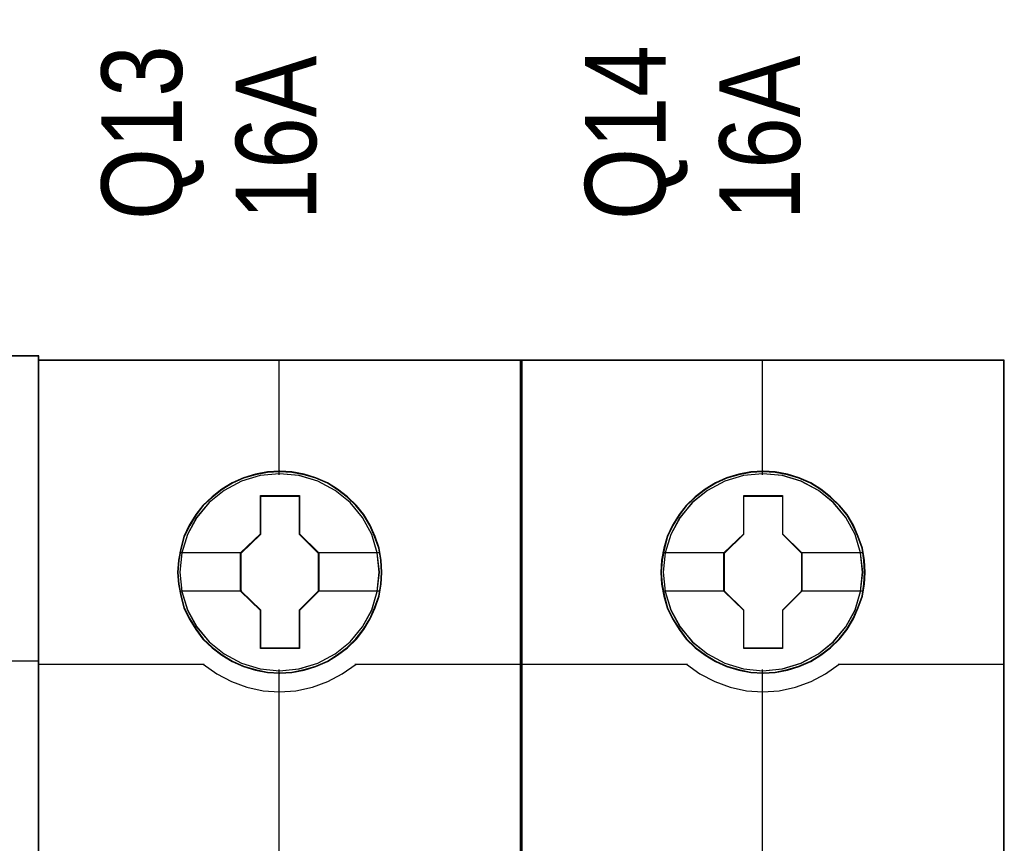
# Model space of a CAD drawing. Header units: millimetres. Extents: x -1290 to 1795, y -4192 to -1311.
# Tile 1027 of 1056: x 1443.5 to 1450.83, y -1915.82 to -1909.69. Entities that reach past the tile are written whole.
import ezdxf

# ---------------------------------------------------------------- set-up
doc = ezdxf.new("R2010")
doc.units = ezdxf.units.MM
doc.layers.add('45', color=7, linetype='Continuous')
doc.layers.add('Aparatura', color=7, linetype='Continuous', lineweight=13)
doc.styles.get("Standard").update_dxf_attribs({"font": 'ARIALN.TTF', "width": 0.8})

# ---------------------------------------------------------------- blocks, each defined once
blk = doc.blocks.new('*U156')
at = {"layer": '45', "color": 7}
blk.add_lwpolyline([(477.428846, -383.552872), (405.408028, -383.552872), (405.408028, -465.581435), (477.428846, -465.581435), (477.428846, -383.552872)], close=True, dxfattribs=at)
at = {"layer": '45', "color": 139}
blk.add_lwpolyline([(477.428846, -383.552872), (405.408028, -383.552872), (405.408028, -465.581435), (477.428846, -465.581435), (477.428846, -383.552872)], close=True, dxfattribs=at)
at = {"layer": '45', "color": 59}
blk.add_lwpolyline([(477.407363, -383.574418), (405.429512, -383.574418), (405.429512, -465.55989), (477.407363, -465.55989), (477.407363, -383.574418)], close=True, dxfattribs=at)
at = {"layer": '45', "color": 139}
blk.add_lwpolyline([(471.21287, -394.911115), (477.428846, -394.911115)], dxfattribs=at)
blk = doc.blocks.new('*U157')
at = {"layer": '45', "color": 7}
for points in [[(495.37139, -383.712671), (477.398411, -383.712671), (477.398411, -465.443183), (495.37139, -465.443183), (495.37139, -383.712671)], [(490.188426, -391.614663), (490.166118, -391.163266), (490.093617, -390.711869), (489.93746, -390.276986), (489.753419, -389.858618), (489.519184, -389.467775), (489.240333, -389.12097), (488.905712, -388.801689), (488.537629, -388.520942), (488.169546, -388.278729), (487.734539, -388.091564), (487.299531, -387.964953), (486.842216, -387.876876), (486.390477, -387.854856), (485.933162, -387.876876), (485.487001, -387.964953), (485.035262, -388.091564), (484.622563, -388.278729), (484.232172, -388.520942), (483.869666, -388.801689), (483.529468, -389.12097), (483.267348, -389.467775), (483.021959, -389.858618), (482.821187, -390.276986), (482.704069, -390.711869), (482.614837, -391.163266), (482.581375, -391.614663), (482.614837, -392.060555), (482.704069, -392.500942), (482.821187, -392.935825), (483.021959, -393.348688), (483.267348, -393.745036), (483.529468, -394.102851), (483.869666, -394.422132), (484.232172, -394.702878), (484.622563, -394.934082), (485.035262, -395.121246), (485.487001, -395.253363), (485.933162, -395.346945), (486.390477, -395.368964), (486.842216, -395.346945), (487.299531, -395.253363), (487.734539, -395.121246), (488.169546, -394.934082), (488.537629, -394.702878), (488.905712, -394.422132), (489.240333, -394.102851), (489.519184, -393.745036), (489.753419, -393.348688), (489.93746, -392.935825), (490.093617, -392.500942), (490.166118, -392.060555), (490.188426, -391.614663)], [(490.188426, -391.614663), (490.166118, -391.163266), (490.093617, -390.711869), (489.93746, -390.276986), (489.753419, -389.858618), (489.519184, -389.467775), (489.240333, -389.12097), (488.905712, -388.801689), (488.537629, -388.520942), (488.169546, -388.278729), (487.734539, -388.091564), (487.299531, -387.964953), (486.842216, -387.876876), (486.390477, -387.854856), (485.933162, -387.876876), (485.487001, -387.964953), (485.035262, -388.091564), (484.622563, -388.278729), (484.232172, -388.520942), (483.869666, -388.801689), (483.529468, -389.12097), (483.267348, -389.467775), (483.021959, -389.858618), (482.821187, -390.276986), (482.704069, -390.711869), (482.614837, -391.163266), (482.581375, -391.614663), (482.614837, -392.060555), (482.704069, -392.500942), (482.821187, -392.935825), (483.021959, -393.348688), (483.267348, -393.745036), (483.529468, -394.102851), (483.869666, -394.422132), (484.232172, -394.702878), (484.622563, -394.934082), (485.035262, -395.121246), (485.487001, -395.253363), (485.933162, -395.346945), (486.390477, -395.368964), (486.842216, -395.346945), (487.299531, -395.253363), (487.734539, -395.121246), (488.169546, -394.934082), (488.537629, -394.702878), (488.905712, -394.422132), (489.240333, -394.102851), (489.519184, -393.745036), (489.753419, -393.348688), (489.93746, -392.935825), (490.093617, -392.500942), (490.166118, -392.060555), (490.188426, -391.614663)], [(485.670559, -388.757986), (487.121484, -388.757986), (487.121484, -390.185941), (487.841322, -390.891648), (487.841322, -392.319604), (487.121484, -393.036338), (487.121484, -394.453267), (485.670559, -394.453267), (485.670559, -393.036338), (484.93385, -392.319604), (484.93385, -390.891648), (485.670559, -390.185941), (485.670559, -388.757986)], [(485.670559, -388.757986), (487.121484, -388.757986), (487.121484, -388.757986), (487.121484, -390.185941), (487.121484, -390.185941), (487.841322, -390.891648), (487.841322, -390.891648), (487.841322, -392.319604), (487.841322, -392.319604), (487.121484, -393.036338), (487.121484, -393.036338), (487.121484, -394.453267), (487.121484, -394.453267), (485.670559, -394.453267), (485.670559, -394.453267), (485.670559, -393.036338), (485.670559, -393.036338), (484.93385, -392.319604), (484.93385, -392.319604), (484.93385, -390.891648), (484.93385, -390.891648), (485.670559, -390.185941), (485.670559, -390.185941), (485.670559, -388.757986), (485.670559, -388.757986)], [(485.67939, -388.77594), (487.112446, -388.77594), (487.112446, -390.194892), (487.823419, -390.89615), (487.823419, -392.315102), (487.112446, -393.027317), (487.112446, -394.435312), (485.67939, -394.435312), (485.67939, -393.027317), (484.951753, -392.315102), (484.951753, -390.89615), (485.67939, -390.194892), (485.67939, -388.77594)]]:
    blk.add_lwpolyline(points, close=True, dxfattribs=at)
at = {"layer": '45', "color": 139}
for points in [[(495.37139, -383.712671), (477.398411, -383.712671), (477.398411, -465.443183), (495.37139, -465.443183), (495.37139, -383.712671)], [(490.170523, -391.61465), (490.14832, -391.16541), (490.07616, -390.71617), (489.920738, -390.283366), (489.737563, -389.866997), (489.504431, -389.478021), (489.226893, -389.132874), (488.893847, -388.815119), (488.527496, -388.535714), (488.161146, -388.294658), (487.728186, -388.108388), (487.295226, -387.982382), (486.840063, -387.894725), (486.390451, -387.872811), (485.935288, -387.894725), (485.491227, -387.982382), (485.041615, -388.108388), (484.630858, -388.294658), (484.242305, -388.535714), (483.881505, -388.815119), (483.542908, -389.132874), (483.282022, -389.478021), (483.037788, -389.866997), (482.837961, -390.283366), (482.721395, -390.71617), (482.632583, -391.16541), (482.599278, -391.61465), (482.632583, -392.058411), (482.721395, -392.496693), (482.837961, -392.929498), (483.037788, -393.340388), (483.282022, -393.734842), (483.542908, -394.090947), (483.881505, -394.408702), (484.242305, -394.688107), (484.630858, -394.918205), (485.041615, -395.104475), (485.491227, -395.23596), (485.935288, -395.329095), (486.390451, -395.351009), (486.840063, -395.329095), (487.295226, -395.23596), (487.728186, -395.104475), (488.161146, -394.918205), (488.527496, -394.688107), (488.893847, -394.408702), (489.226893, -394.090947), (489.504431, -393.734842), (489.737563, -393.340388), (489.920738, -392.929498), (490.07616, -392.496693), (490.14832, -392.058411), (490.170523, -391.61465)], [(490.09891, -391.613706), (490.020819, -390.892364), (489.814436, -390.209567), (489.474181, -389.576328), (489.005635, -389.020179), (488.447841, -388.563146), (487.806379, -388.227254), (487.109137, -388.012503), (486.384005, -387.946426), (485.658874, -388.012503), (484.961632, -388.227254), (484.325747, -388.563146), (483.762376, -389.020179), (483.293829, -389.576328), (482.953575, -390.209567), (482.747191, -390.892364), (482.6691, -391.613706), (482.747191, -392.329541), (482.953575, -393.017844), (483.293829, -393.645577), (483.762376, -394.201726), (484.325747, -394.653253), (484.961632, -394.994651), (485.658874, -395.203895), (486.384005, -395.280985), (487.109137, -395.203895), (487.806379, -394.994651), (488.447841, -394.653253), (489.005635, -394.201726), (489.474181, -393.645577), (489.814436, -393.017844), (490.020819, -392.329541), (490.09891, -391.613706)], [(490.093539, -391.608259), (490.021022, -390.892412), (489.814627, -390.209604), (489.468776, -389.570848), (489.011359, -389.01469), (488.447957, -388.563156), (487.80088, -388.221752), (487.103599, -388.012504), (486.378427, -387.946426), (485.658833, -388.012504), (484.967131, -388.221752), (484.320054, -388.563156), (483.756651, -389.01469), (483.299235, -389.570848), (482.953384, -390.209604), (482.74141, -390.892412), (482.674471, -391.608259), (482.74141, -392.324106), (482.953384, -393.012421), (483.299235, -393.640164), (483.756651, -394.201828), (484.320054, -394.653363), (484.967131, -394.98926), (485.658833, -395.204014), (486.378427, -395.275599), (487.103599, -395.204014), (487.80088, -394.98926), (488.447957, -394.653363), (489.011359, -394.201828), (489.468776, -393.640164), (489.814627, -393.012421), (490.021022, -392.324106), (490.093539, -391.608259)]]:
    blk.add_lwpolyline(points, close=True, dxfattribs=at)
at = {"layer": '45', "color": 59}
blk.add_lwpolyline([(495.353487, -383.730625), (477.416314, -383.730625), (477.416314, -465.425228), (495.353487, -465.425228), (495.353487, -383.730625)], close=True, dxfattribs=at)
at = {"layer": '45', "color": 139}
for points in [[(486.358941, -383.712671), (486.358941, -387.991313)], [(477.398411, -395.035004), (483.580371, -395.035004)], [(483.540984, -395.035004), (484.043838, -395.393203), (484.591389, -395.683174), (485.166877, -395.882174), (485.775889, -396.018631), (486.379313, -396.058431), (486.993912, -396.018631), (487.602924, -395.882174), (488.178412, -395.683174), (488.714789, -395.393203), (489.228817, -395.035004)], [(489.18943, -395.035004), (495.37139, -395.035004)], [(486.358941, -395.232507), (486.358941, -402.455747)]]:
    blk.add_lwpolyline(points, dxfattribs=at)
at = {"layer": '45', "color": 7}
for points in [[(482.652987, -390.876659), (484.973237, -390.876659)], [(487.801935, -390.876659), (490.116813, -390.876659)], [(482.652987, -392.296888), (484.973237, -392.296888)], [(487.801935, -392.296888), (490.116813, -392.296888)]]:
    blk.add_lwpolyline(points, dxfattribs=at)
blk = doc.blocks.new('*U158')
at = {"layer": '45', "color": 7}
for points in [[(513.356901, -383.712671), (495.383922, -383.712671), (495.383922, -465.443183), (513.356901, -465.443183), (513.356901, -383.712671)], [(508.173937, -391.614663), (508.151629, -391.163266), (508.079128, -390.711869), (507.922971, -390.276986), (507.73893, -389.858618), (507.504695, -389.467775), (507.225844, -389.12097), (506.891223, -388.801689), (506.52314, -388.520942), (506.155057, -388.278729), (505.72005, -388.091564), (505.285042, -387.964953), (504.827727, -387.876876), (504.375988, -387.854856), (503.918673, -387.876876), (503.472512, -387.964953), (503.020773, -388.091564), (502.608074, -388.278729), (502.217683, -388.520942), (501.855177, -388.801689), (501.514979, -389.12097), (501.252859, -389.467775), (501.00747, -389.858618), (500.806698, -390.276986), (500.68958, -390.711869), (500.600348, -391.163266), (500.566886, -391.614663), (500.600348, -392.060555), (500.68958, -392.500942), (500.806698, -392.935825), (501.00747, -393.348688), (501.252859, -393.745036), (501.514979, -394.102851), (501.855177, -394.422132), (502.217683, -394.702878), (502.608074, -394.934082), (503.020773, -395.121246), (503.472512, -395.253363), (503.918673, -395.346945), (504.375988, -395.368964), (504.827727, -395.346945), (505.285042, -395.253363), (505.72005, -395.121246), (506.155057, -394.934082), (506.52314, -394.702878), (506.891223, -394.422132), (507.225844, -394.102851), (507.504695, -393.745036), (507.73893, -393.348688), (507.922971, -392.935825), (508.079128, -392.500942), (508.151629, -392.060555), (508.173937, -391.614663)], [(508.173937, -391.614663), (508.151629, -391.163266), (508.079128, -390.711869), (507.922971, -390.276986), (507.73893, -389.858618), (507.504695, -389.467775), (507.225844, -389.12097), (506.891223, -388.801689), (506.52314, -388.520942), (506.155057, -388.278729), (505.72005, -388.091564), (505.285042, -387.964953), (504.827727, -387.876876), (504.375988, -387.854856), (503.918673, -387.876876), (503.472512, -387.964953), (503.020773, -388.091564), (502.608074, -388.278729), (502.217683, -388.520942), (501.855177, -388.801689), (501.514979, -389.12097), (501.252859, -389.467775), (501.00747, -389.858618), (500.806698, -390.276986), (500.68958, -390.711869), (500.600348, -391.163266), (500.566886, -391.614663), (500.600348, -392.060555), (500.68958, -392.500942), (500.806698, -392.935825), (501.00747, -393.348688), (501.252859, -393.745036), (501.514979, -394.102851), (501.855177, -394.422132), (502.217683, -394.702878), (502.608074, -394.934082), (503.020773, -395.121246), (503.472512, -395.253363), (503.918673, -395.346945), (504.375988, -395.368964), (504.827727, -395.346945), (505.285042, -395.253363), (505.72005, -395.121246), (506.155057, -394.934082), (506.52314, -394.702878), (506.891223, -394.422132), (507.225844, -394.102851), (507.504695, -393.745036), (507.73893, -393.348688), (507.922971, -392.935825), (508.079128, -392.500942), (508.151629, -392.060555), (508.173937, -391.614663)], [(503.65607, -388.757986), (505.106995, -388.757986), (505.106995, -390.185941), (505.826833, -390.891648), (505.826833, -392.319604), (505.106995, -393.036338), (505.106995, -394.453267), (503.65607, -394.453267), (503.65607, -393.036338), (502.919361, -392.319604), (502.919361, -390.891648), (503.65607, -390.185941), (503.65607, -388.757986)], [(503.65607, -388.757986), (505.106995, -388.757986), (505.106995, -388.757986), (505.106995, -390.185941), (505.106995, -390.185941), (505.826833, -390.891648), (505.826833, -390.891648), (505.826833, -392.319604), (505.826833, -392.319604), (505.106995, -393.036338), (505.106995, -393.036338), (505.106995, -394.453267), (505.106995, -394.453267), (503.65607, -394.453267), (503.65607, -394.453267), (503.65607, -393.036338), (503.65607, -393.036338), (502.919361, -392.319604), (502.919361, -392.319604), (502.919361, -390.891648), (502.919361, -390.891648), (503.65607, -390.185941), (503.65607, -390.185941), (503.65607, -388.757986), (503.65607, -388.757986)], [(503.666237, -388.77594), (505.0984, -388.77594), (505.0984, -390.194892), (505.80893, -390.89615), (505.80893, -392.315102), (505.0984, -393.027317), (505.0984, -394.435312), (503.666237, -394.435312), (503.666237, -393.027317), (502.939054, -392.315102), (502.939054, -390.89615), (503.666237, -390.194892), (503.666237, -388.77594)]]:
    blk.add_lwpolyline(points, close=True, dxfattribs=at)
at = {"layer": '45', "color": 139}
for points in [[(513.356901, -383.712671), (495.383922, -383.712671), (495.383922, -465.443183), (513.356901, -465.443183), (513.356901, -383.712671)], [(508.156034, -391.61465), (508.133836, -391.16541), (508.061693, -390.71617), (507.906309, -390.283366), (507.723177, -389.866997), (507.4901, -389.478021), (507.212627, -389.132874), (506.87966, -388.815119), (506.513396, -388.535714), (506.147132, -388.294658), (505.714274, -388.108388), (505.281417, -387.982382), (504.826362, -387.894725), (504.376856, -387.872811), (503.921801, -387.894725), (503.477845, -387.982382), (503.028339, -388.108388), (502.617679, -388.294658), (502.229218, -388.535714), (501.868503, -388.815119), (501.529986, -389.132874), (501.269162, -389.478021), (501.024986, -389.866997), (500.825206, -390.283366), (500.708667, -390.71617), (500.619876, -391.16541), (500.586579, -391.61465), (500.619876, -392.058411), (500.708667, -392.496693), (500.825206, -392.929498), (501.024986, -393.340388), (501.269162, -393.734842), (501.529986, -394.090947), (501.868503, -394.408702), (502.229218, -394.688107), (502.617679, -394.918205), (503.028339, -395.104475), (503.477845, -395.23596), (503.921801, -395.329095), (504.376856, -395.351009), (504.826362, -395.329095), (505.281417, -395.23596), (505.714274, -395.104475), (506.147132, -394.918205), (506.513396, -394.688107), (506.87966, -394.408702), (507.212627, -394.090947), (507.4901, -393.734842), (507.723177, -393.340388), (507.906309, -392.929498), (508.061693, -392.496693), (508.133836, -392.058411), (508.156034, -391.61465)], [(508.086212, -391.613706), (508.008121, -390.892364), (507.801737, -390.209567), (507.461483, -389.576328), (506.992936, -389.020179), (506.435143, -388.563146), (505.79368, -388.227254), (505.096438, -388.012503), (504.371307, -387.946426), (503.646175, -388.012503), (502.948933, -388.227254), (502.313048, -388.563146), (501.749677, -389.020179), (501.28113, -389.576328), (500.940876, -390.209567), (500.734493, -390.892364), (500.656402, -391.613706), (500.734493, -392.329541), (500.940876, -393.017844), (501.28113, -393.645577), (501.749677, -394.201726), (502.313048, -394.653253), (502.948933, -394.994651), (503.646175, -395.203895), (504.371307, -395.280985), (505.096438, -395.203895), (505.79368, -394.994651), (506.435143, -394.653253), (506.992936, -394.201726), (507.461483, -393.645577), (507.801737, -393.017844), (508.008121, -392.329541), (508.086212, -391.613706)], [(508.080841, -391.608259), (508.008323, -390.892412), (507.801928, -390.209604), (507.456077, -389.570848), (506.998661, -389.01469), (506.435258, -388.563156), (505.788181, -388.221752), (505.0909, -388.012504), (504.365728, -387.946426), (503.646135, -388.012504), (502.954432, -388.221752), (502.307355, -388.563156), (501.743952, -389.01469), (501.286536, -389.570848), (500.940685, -390.209604), (500.728712, -390.892412), (500.661773, -391.608259), (500.728712, -392.324106), (500.940685, -393.012421), (501.286536, -393.640164), (501.743952, -394.201828), (502.307355, -394.653363), (502.954432, -394.98926), (503.646135, -395.204014), (504.365728, -395.275599), (505.0909, -395.204014), (505.788181, -394.98926), (506.435258, -394.653363), (506.998661, -394.201828), (507.456077, -393.640164), (507.801928, -393.012421), (508.008323, -392.324106), (508.080841, -391.608259)]]:
    blk.add_lwpolyline(points, close=True, dxfattribs=at)
at = {"layer": '45', "color": 59}
blk.add_lwpolyline([(513.338998, -383.730625), (495.403616, -383.730625), (495.403616, -465.425228), (513.338998, -465.425228), (513.338998, -383.730625)], close=True, dxfattribs=at)
at = {"layer": '45', "color": 139}
for points in [[(504.346242, -383.712671), (504.346242, -387.991313)], [(495.383922, -395.035004), (501.565882, -395.035004)], [(501.526495, -395.035004), (502.029349, -395.393203), (502.5769, -395.683174), (503.152388, -395.882174), (503.7614, -396.018631), (504.364824, -396.058431), (504.979423, -396.018631), (505.588435, -395.882174), (506.163923, -395.683174), (506.7003, -395.393203), (507.214328, -395.035004)], [(507.176731, -395.035004), (513.356901, -395.035004)], [(504.346242, -395.232507), (504.346242, -402.455747)]]:
    blk.add_lwpolyline(points, dxfattribs=at)
at = {"layer": '45', "color": 7}
for points in [[(500.640289, -390.876659), (502.958748, -390.876659)], [(505.789237, -390.876659), (508.102324, -390.876659)], [(500.640289, -392.296888), (502.958748, -392.296888)], [(505.789237, -392.296888), (508.102324, -392.296888)]]:
    blk.add_lwpolyline(points, dxfattribs=at)

msp = doc.modelspace()

# ---------------------------------------------------------------- block references
at = {"layer": 'Aparatura', "color": 7, "lineweight": 13}
ref = msp.add_blockref('*U157', (1348.1554, -1835.4819), dxfattribs=dict(at, xscale=0.2, yscale=0.2, zscale=0.2))
ref.add_attrib('Oznaczenie', 'Q13', (1444.7054, -1911.1819), dxfattribs={"layer": '0', "height": 0.6, "rotation": 90, "flags": 2})
ref.add_attrib('Pr¹d znamionowy', '16A', (1445.7054, -1911.1819), dxfattribs={"layer": '0', "height": 0.6, "rotation": 90, "flags": 2})
ref = msp.add_blockref('*U158', (1348.1554, -1835.4819), dxfattribs=dict(at, xscale=0.2, yscale=0.2, zscale=0.2))
ref.add_attrib('Oznaczenie', 'Q14', (1448.3054, -1911.1819), dxfattribs={"layer": '0', "height": 0.6, "rotation": 90, "flags": 2})
ref.add_attrib('Pr¹d znamionowy', '16A', (1449.3054, -1911.1819), dxfattribs={"layer": '0', "height": 0.6, "rotation": 90, "flags": 2})
at = {"layer": 'Aparatura', "color": 7, "lineweight": 13, "xscale": 0.2, "yscale": 0.2, "zscale": 0.2}
msp.add_blockref('*U156', (1348.1554, -1835.4819), dxfattribs=at)

doc.saveas('drawing.dxf')
